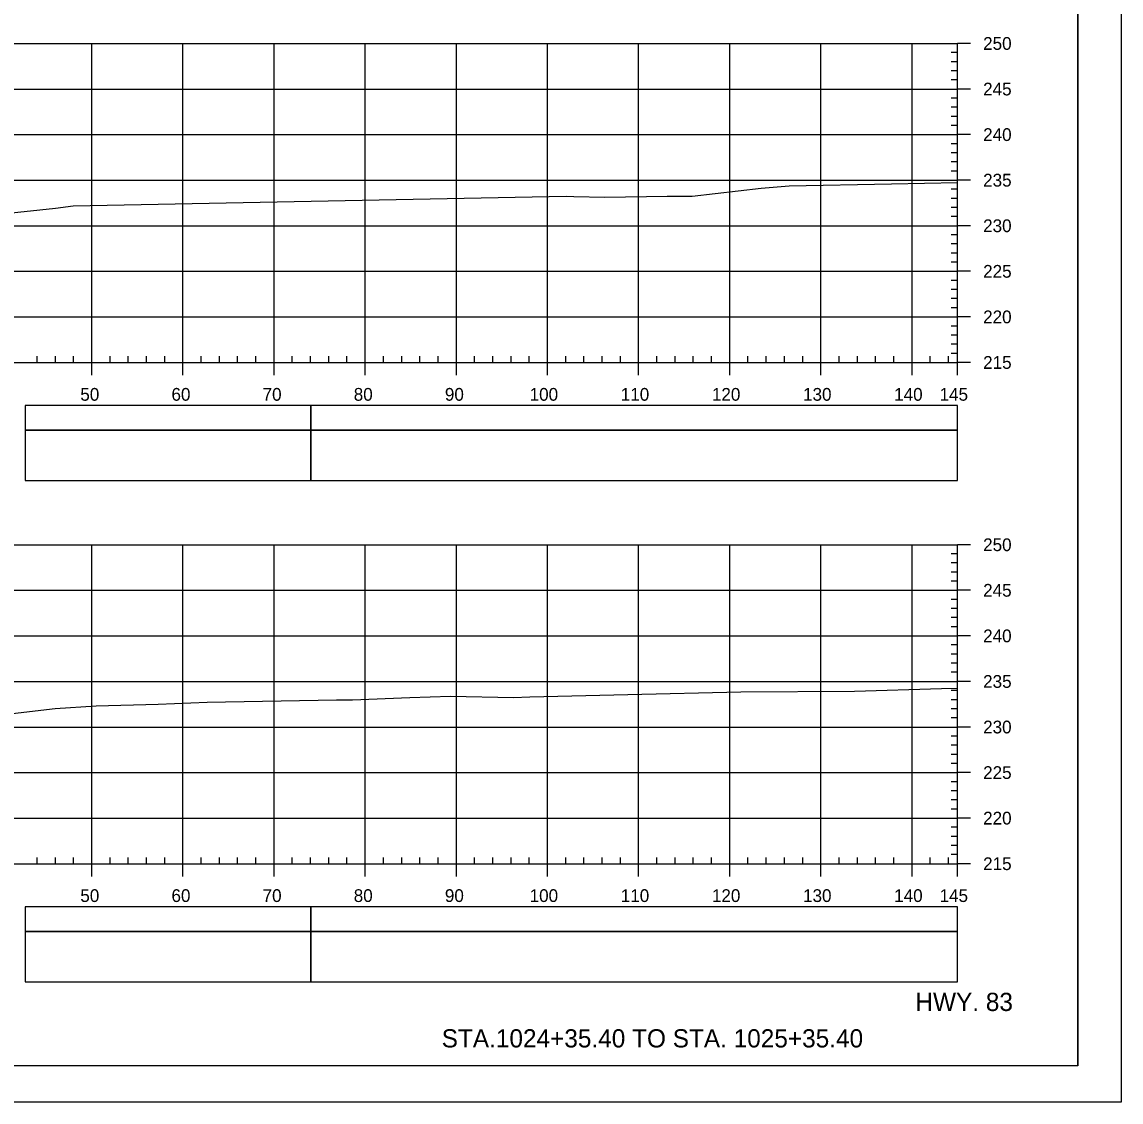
# Model space of a CAD drawing. Extents: x 1386544 to 1388153, y 379785 to 390999.
# Drawn here: x 1387408.4 to 1387529, y 383376.8 to 383495.3 of the extents above; entities that cross this region are included whole.
import ezdxf

# ---------------------------------------------------------------- set-up
doc = ezdxf.new("R2010")
doc.units = 0
for name, color, linetype in [('R_Axis', 7, 'Continuous'), ('R_Axis Annot', 7, 'Continuous'), ('R_Border', 7, 'Continuous'), ('R_Draft', 7, 'Continuous'), ('R_Exist Surface', 7, 'Continuous'), ('R_Grid', 7, 'Continuous'), ('R_No Plot', 7, 'Continuous'), ('R_Striping', 7, 'Continuous')]:
    doc.layers.add(name, color=color, linetype=linetype)

msp = doc.modelspace()

# ---------------------------------------------------------------- linework, layer by layer
at = {"layer": 'R_Axis'}
for p, q in [((1387511.04, 383457.91), (1387511.04, 383492.91)), ((1387512.44, 383492.91), (1387511.04, 383492.91)), ((1387511.04, 383491.91), (1387510.34, 383491.91)), ((1387511.04, 383490.91), (1387510.34, 383490.91)), ((1387511.04, 383489.91), (1387510.34, 383489.91)), ((1387511.04, 383488.91), (1387510.34, 383488.91)), ((1387512.44, 383487.91), (1387511.04, 383487.91)), ((1387511.04, 383486.91), (1387510.34, 383486.91)), ((1387511.04, 383485.91), (1387510.34, 383485.91)), ((1387511.04, 383484.91), (1387510.34, 383484.91)), ((1387511.04, 383483.91), (1387510.34, 383483.91)), ((1387512.44, 383482.91), (1387511.04, 383482.91)), ((1387511.04, 383481.91), (1387510.34, 383481.91)), ((1387511.04, 383480.91), (1387510.34, 383480.91)), ((1387511.04, 383479.91), (1387510.34, 383479.91)), ((1387511.04, 383478.91), (1387510.34, 383478.91)), ((1387511.04, 383476.91), (1387510.34, 383476.91)), ((1387512.44, 383477.91), (1387511.04, 383477.91)), ((1387511.04, 383475.91), (1387510.34, 383475.91)), ((1387511.04, 383474.91), (1387510.34, 383474.91)), ((1387511.04, 383473.91), (1387510.34, 383473.91)), ((1387512.44, 383472.91), (1387511.04, 383472.91)), ((1387511.04, 383471.91), (1387510.34, 383471.91)), ((1387511.04, 383470.91), (1387510.34, 383470.91)), ((1387511.04, 383469.91), (1387510.34, 383469.91)), ((1387511.04, 383468.91), (1387510.34, 383468.91)), ((1387512.44, 383467.91), (1387511.04, 383467.91)), ((1387511.04, 383466.91), (1387510.34, 383466.91)), ((1387511.04, 383465.91), (1387510.34, 383465.91)), ((1387511.04, 383464.91), (1387510.34, 383464.91)), ((1387511.04, 383463.91), (1387510.34, 383463.91)), ((1387512.44, 383462.91), (1387511.04, 383462.91)), ((1387511.04, 383461.91), (1387510.34, 383461.91)), ((1387511.04, 383460.91), (1387510.34, 383460.91)), ((1387511.04, 383459.91), (1387510.34, 383459.91)), ((1387511.04, 383458.91), (1387510.34, 383458.91)), ((1387221.04, 383457.91), (1387511.04, 383457.91)), ((1387410.04, 383457.91), (1387410.04, 383458.61)), ((1387412.04, 383457.91), (1387412.04, 383458.61)), ((1387414.04, 383457.91), (1387414.04, 383458.61)), ((1387416.04, 383456.51), (1387416.04, 383457.91)), ((1387418.04, 383457.91), (1387418.04, 383458.61)), ((1387420.04, 383457.91), (1387420.04, 383458.61)), ((1387422.04, 383457.91), (1387422.04, 383458.61)), ((1387424.04, 383457.91), (1387424.04, 383458.61)), ((1387426.04, 383456.51), (1387426.04, 383457.91)), ((1387428.04, 383457.91), (1387428.04, 383458.61)), ((1387430.04, 383457.91), (1387430.04, 383458.61)), ((1387432.04, 383457.91), (1387432.04, 383458.61)), ((1387434.04, 383457.91), (1387434.04, 383458.61)), ((1387436.04, 383456.51), (1387436.04, 383457.91)), ((1387438.04, 383457.91), (1387438.04, 383458.61)), ((1387440.04, 383457.91), (1387440.04, 383458.61)), ((1387442.04, 383457.91), (1387442.04, 383458.61)), ((1387444.04, 383457.91), (1387444.04, 383458.61)), ((1387446.04, 383456.51), (1387446.04, 383457.91)), ((1387448.04, 383457.91), (1387448.04, 383458.61)), ((1387450.04, 383457.91), (1387450.04, 383458.61)), ((1387452.04, 383457.91), (1387452.04, 383458.61)), ((1387454.04, 383457.91), (1387454.04, 383458.61)), ((1387456.04, 383456.51), (1387456.04, 383457.91)), ((1387458.04, 383457.91), (1387458.04, 383458.61)), ((1387460.04, 383457.91), (1387460.04, 383458.61)), ((1387462.04, 383457.91), (1387462.04, 383458.61)), ((1387464.04, 383457.91), (1387464.04, 383458.61)), ((1387466.04, 383456.51), (1387466.04, 383457.91)), ((1387468.04, 383457.91), (1387468.04, 383458.61)), ((1387470.04, 383457.91), (1387470.04, 383458.61)), ((1387472.04, 383457.91), (1387472.04, 383458.61)), ((1387474.04, 383457.91), (1387474.04, 383458.61)), ((1387476.04, 383456.51), (1387476.04, 383457.91)), ((1387478.04, 383457.91), (1387478.04, 383458.61)), ((1387480.04, 383457.91), (1387480.04, 383458.61)), ((1387482.04, 383457.91), (1387482.04, 383458.61)), ((1387484.04, 383457.91), (1387484.04, 383458.61)), ((1387486.04, 383456.51), (1387486.04, 383457.91)), ((1387488.04, 383457.91), (1387488.04, 383458.61)), ((1387490.04, 383457.91), (1387490.04, 383458.61)), ((1387492.04, 383457.91), (1387492.04, 383458.61)), ((1387494.04, 383457.91), (1387494.04, 383458.61)), ((1387496.04, 383456.51), (1387496.04, 383457.91)), ((1387498.04, 383457.91), (1387498.04, 383458.61)), ((1387500.04, 383457.91), (1387500.04, 383458.61)), ((1387502.04, 383457.91), (1387502.04, 383458.61)), ((1387504.04, 383457.91), (1387504.04, 383458.61)), ((1387506.04, 383456.51), (1387506.04, 383457.91)), ((1387508.04, 383457.91), (1387508.04, 383458.61)), ((1387510.04, 383457.91), (1387510.04, 383458.61)), ((1387511.04, 383456.51), (1387511.04, 383457.91)), ((1387512.44, 383457.91), (1387511.04, 383457.91)), ((1387511.04, 383402.91), (1387511.04, 383437.91)), ((1387512.44, 383437.91), (1387511.04, 383437.91)), ((1387511.04, 383436.91), (1387510.34, 383436.91)), ((1387511.04, 383435.91), (1387510.34, 383435.91)), ((1387511.04, 383434.91), (1387510.34, 383434.91)), ((1387511.04, 383433.91), (1387510.34, 383433.91)), ((1387512.44, 383432.91), (1387511.04, 383432.91)), ((1387511.04, 383431.91), (1387510.34, 383431.91)), ((1387511.04, 383430.91), (1387510.34, 383430.91)), ((1387511.04, 383429.91), (1387510.34, 383429.91)), ((1387511.04, 383428.91), (1387510.34, 383428.91)), ((1387512.44, 383427.91), (1387511.04, 383427.91)), ((1387511.04, 383426.91), (1387510.34, 383426.91)), ((1387511.04, 383425.91), (1387510.34, 383425.91)), ((1387511.04, 383424.91), (1387510.34, 383424.91)), ((1387511.04, 383423.91), (1387510.34, 383423.91)), ((1387512.44, 383422.91), (1387511.04, 383422.91)), ((1387511.04, 383421.91), (1387510.34, 383421.91)), ((1387511.04, 383420.91), (1387510.34, 383420.91)), ((1387511.04, 383419.91), (1387510.34, 383419.91)), ((1387511.04, 383418.91), (1387510.34, 383418.91)), ((1387512.44, 383417.91), (1387511.04, 383417.91)), ((1387511.04, 383416.91), (1387510.34, 383416.91)), ((1387511.04, 383415.91), (1387510.34, 383415.91)), ((1387511.04, 383414.91), (1387510.34, 383414.91)), ((1387511.04, 383413.91), (1387510.34, 383413.91)), ((1387512.44, 383412.91), (1387511.04, 383412.91)), ((1387511.04, 383411.91), (1387510.34, 383411.91)), ((1387511.04, 383410.91), (1387510.34, 383410.91)), ((1387511.04, 383409.91), (1387510.34, 383409.91)), ((1387511.04, 383408.91), (1387510.34, 383408.91)), ((1387511.04, 383406.91), (1387510.34, 383406.91)), ((1387512.44, 383407.91), (1387511.04, 383407.91)), ((1387511.04, 383405.91), (1387510.34, 383405.91)), ((1387511.04, 383404.91), (1387510.34, 383404.91)), ((1387410.04, 383402.91), (1387410.04, 383403.61)), ((1387412.04, 383402.91), (1387412.04, 383403.61)), ((1387414.04, 383402.91), (1387414.04, 383403.61)), ((1387418.04, 383402.91), (1387418.04, 383403.61)), ((1387420.04, 383402.91), (1387420.04, 383403.61)), ((1387422.04, 383402.91), (1387422.04, 383403.61)), ((1387424.04, 383402.91), (1387424.04, 383403.61)), ((1387428.04, 383402.91), (1387428.04, 383403.61)), ((1387430.04, 383402.91), (1387430.04, 383403.61)), ((1387432.04, 383402.91), (1387432.04, 383403.61)), ((1387434.04, 383402.91), (1387434.04, 383403.61)), ((1387438.04, 383402.91), (1387438.04, 383403.61)), ((1387440.04, 383402.91), (1387440.04, 383403.61)), ((1387442.04, 383402.91), (1387442.04, 383403.61)), ((1387444.04, 383402.91), (1387444.04, 383403.61)), ((1387448.04, 383402.91), (1387448.04, 383403.61)), ((1387450.04, 383402.91), (1387450.04, 383403.61)), ((1387452.04, 383402.91), (1387452.04, 383403.61)), ((1387454.04, 383402.91), (1387454.04, 383403.61)), ((1387458.04, 383402.91), (1387458.04, 383403.61)), ((1387460.04, 383402.91), (1387460.04, 383403.61)), ((1387462.04, 383402.91), (1387462.04, 383403.61)), ((1387464.04, 383402.91), (1387464.04, 383403.61)), ((1387468.04, 383402.91), (1387468.04, 383403.61)), ((1387470.04, 383402.91), (1387470.04, 383403.61)), ((1387472.04, 383402.91), (1387472.04, 383403.61)), ((1387474.04, 383402.91), (1387474.04, 383403.61)), ((1387478.04, 383402.91), (1387478.04, 383403.61)), ((1387480.04, 383402.91), (1387480.04, 383403.61)), ((1387482.04, 383402.91), (1387482.04, 383403.61)), ((1387484.04, 383402.91), (1387484.04, 383403.61)), ((1387488.04, 383402.91), (1387488.04, 383403.61)), ((1387490.04, 383402.91), (1387490.04, 383403.61)), ((1387492.04, 383402.91), (1387492.04, 383403.61)), ((1387494.04, 383402.91), (1387494.04, 383403.61)), ((1387498.04, 383402.91), (1387498.04, 383403.61)), ((1387500.04, 383402.91), (1387500.04, 383403.61)), ((1387502.04, 383402.91), (1387502.04, 383403.61)), ((1387504.04, 383402.91), (1387504.04, 383403.61)), ((1387508.04, 383402.91), (1387508.04, 383403.61)), ((1387510.04, 383402.91), (1387510.04, 383403.61)), ((1387511.04, 383403.91), (1387510.34, 383403.91)), ((1387221.04, 383402.91), (1387511.04, 383402.91)), ((1387416.04, 383401.51), (1387416.04, 383402.91)), ((1387426.04, 383401.51), (1387426.04, 383402.91)), ((1387436.04, 383401.51), (1387436.04, 383402.91)), ((1387446.04, 383401.51), (1387446.04, 383402.91)), ((1387456.04, 383401.51), (1387456.04, 383402.91)), ((1387466.04, 383401.51), (1387466.04, 383402.91)), ((1387476.04, 383401.51), (1387476.04, 383402.91)), ((1387486.04, 383401.51), (1387486.04, 383402.91)), ((1387496.04, 383401.51), (1387496.04, 383402.91)), ((1387506.04, 383401.51), (1387506.04, 383402.91)), ((1387511.04, 383401.51), (1387511.04, 383402.91)), ((1387512.44, 383402.91), (1387511.04, 383402.91))]:
    msp.add_line(p, q, dxfattribs=at)
at = {"layer": 'R_Axis Annot'}
for points in [[(1387440.06, 383450.47), (1387511.04, 383450.47), (1387511.04, 383453.18), (1387440.06, 383453.18)], [(1387440.06, 383444.94), (1387511.04, 383444.94), (1387511.04, 383450.47), (1387440.06, 383450.47)], [(1387440.06, 383395.47), (1387511.04, 383395.47), (1387511.04, 383398.18), (1387440.06, 383398.18)], [(1387440.06, 383389.94), (1387511.04, 383389.94), (1387511.04, 383395.47), (1387440.06, 383395.47)]]:
    msp.add_lwpolyline(points, close=True, dxfattribs=at)
at = {"layer": 'R_Border'}
for q in [(1387524.22, 383586.21), (1387208.04, 383380.75)]:
    msp.add_line((1387524.22, 383380.75), q, dxfattribs=at)
at = {"layer": 'R_Exist Surface'}
for points in [[(1387468.09, 383476.15), (1387468.93, 383476.11), (1387472.33, 383476.04), (1387479.16, 383476.14), (1387481.92, 383476.15), (1387489.48, 383477.02), (1387492.55, 383477.29), (1387503.79, 383477.5), (1387511.04, 383477.66)], [(1387406.21, 383474.22), (1387412.04, 383474.84), (1387414, 383475.09), (1387468.09, 383476.15)], [(1387404.81, 383419.09), (1387412.03, 383419.93), (1387416.53, 383420.22), (1387423.32, 383420.43), (1387428.68, 383420.65), (1387442.9, 383420.89), (1387444.66, 383420.91), (1387450.94, 383421.14), (1387455.4, 383421.31), (1387462.31, 383421.16), (1387464.11, 383421.23), (1387474.85, 383421.47), (1387487.27, 383421.78), (1387499.73, 383421.84), (1387509.29, 383422.15), (1387511.04, 383422.18)]]:
    msp.add_lwpolyline(points, dxfattribs=at)
at = {"layer": 'R_Grid'}
for p, q in [((1387221.04, 383492.91), (1387511.04, 383492.91)), ((1387221.04, 383492.91), (1387511.04, 383492.91)), ((1387416.04, 383457.91), (1387416.04, 383492.91)), ((1387416.04, 383457.91), (1387416.04, 383492.91)), ((1387426.04, 383457.91), (1387426.04, 383492.91)), ((1387426.04, 383457.91), (1387426.04, 383492.91)), ((1387436.04, 383457.91), (1387436.04, 383492.91)), ((1387436.04, 383457.91), (1387436.04, 383492.91)), ((1387446.04, 383457.91), (1387446.04, 383492.91)), ((1387446.04, 383457.91), (1387446.04, 383492.91)), ((1387456.04, 383457.91), (1387456.04, 383492.91)), ((1387456.04, 383457.91), (1387456.04, 383492.91)), ((1387466.04, 383457.91), (1387466.04, 383492.91)), ((1387466.04, 383457.91), (1387466.04, 383492.91)), ((1387476.04, 383457.91), (1387476.04, 383492.91)), ((1387476.04, 383457.91), (1387476.04, 383492.91)), ((1387486.04, 383457.91), (1387486.04, 383492.91)), ((1387486.04, 383457.91), (1387486.04, 383492.91)), ((1387496.04, 383457.91), (1387496.04, 383492.91)), ((1387496.04, 383457.91), (1387496.04, 383492.91)), ((1387506.04, 383457.91), (1387506.04, 383492.91)), ((1387506.04, 383457.91), (1387506.04, 383492.91)), ((1387511.04, 383457.91), (1387511.04, 383492.91)), ((1387511.04, 383457.91), (1387511.04, 383492.91)), ((1387221.04, 383487.91), (1387511.04, 383487.91)), ((1387221.04, 383487.91), (1387511.04, 383487.91)), ((1387221.04, 383482.91), (1387511.04, 383482.91)), ((1387221.04, 383482.91), (1387511.04, 383482.91)), ((1387221.04, 383477.91), (1387511.04, 383477.91)), ((1387221.04, 383477.91), (1387511.04, 383477.91)), ((1387221.04, 383472.91), (1387511.04, 383472.91)), ((1387221.04, 383472.91), (1387511.04, 383472.91)), ((1387221.04, 383467.91), (1387511.04, 383467.91)), ((1387221.04, 383467.91), (1387511.04, 383467.91)), ((1387221.04, 383462.91), (1387511.04, 383462.91)), ((1387221.04, 383462.91), (1387511.04, 383462.91)), ((1387221.04, 383457.91), (1387511.04, 383457.91)), ((1387221.04, 383457.91), (1387511.04, 383457.91)), ((1387221.04, 383437.91), (1387511.04, 383437.91)), ((1387416.04, 383402.91), (1387416.04, 383437.91)), ((1387426.04, 383402.91), (1387426.04, 383437.91)), ((1387436.04, 383402.91), (1387436.04, 383437.91)), ((1387446.04, 383402.91), (1387446.04, 383437.91)), ((1387456.04, 383402.91), (1387456.04, 383437.91)), ((1387466.04, 383402.91), (1387466.04, 383437.91)), ((1387476.04, 383402.91), (1387476.04, 383437.91)), ((1387486.04, 383402.91), (1387486.04, 383437.91)), ((1387496.04, 383402.91), (1387496.04, 383437.91)), ((1387506.04, 383402.91), (1387506.04, 383437.91)), ((1387511.04, 383402.91), (1387511.04, 383437.91)), ((1387221.04, 383432.91), (1387511.04, 383432.91)), ((1387221.04, 383427.91), (1387511.04, 383427.91)), ((1387221.04, 383422.91), (1387511.04, 383422.91)), ((1387221.04, 383417.91), (1387511.04, 383417.91)), ((1387221.04, 383412.91), (1387511.04, 383412.91)), ((1387221.04, 383407.91), (1387511.04, 383407.91)), ((1387221.04, 383402.91), (1387511.04, 383402.91))]:
    msp.add_line(p, q, dxfattribs=at)
at = {"layer": 'R_No Plot'}
msp.add_line((1387195.64, 383376.77), (1387528.97, 383376.77), dxfattribs=at)
for points in [[(1387195.63, 383590.1), (1387528.97, 383590.1), (1387528.97, 383376.76), (1387195.63, 383376.76)], [(1387441.96, 383586.21), (1387461.58, 383586.21), (1387461.58, 383576.33), (1387477.69, 383576.33), (1387500.89, 383576.33), (1387500.89, 383551.99), (1387524.22, 383551.99), (1387524.22, 383380.75), (1387208.04, 383380.75), (1387208.04, 383586.21)]]:
    msp.add_lwpolyline(points, close=True, dxfattribs=at)
at = {"layer": 'R_Striping'}
for points in [[(1387408.72, 383450.47), (1387440.06, 383450.47), (1387440.06, 383453.18), (1387408.72, 383453.18)], [(1387408.72, 383444.95), (1387440.06, 383444.95), (1387440.06, 383450.47), (1387408.72, 383450.47)], [(1387408.72, 383395.47), (1387440.06, 383395.47), (1387440.06, 383398.18), (1387408.72, 383398.18)], [(1387408.72, 383389.95), (1387440.06, 383389.95), (1387440.06, 383395.47), (1387408.72, 383395.47)]]:
    msp.add_lwpolyline(points, close=True, dxfattribs=at)

# ---------------------------------------------------------------- texts
at = {"layer": 'R_Axis Annot'}
for s, p in [('250', (1387513.84, 383492.21)), ('245', (1387513.84, 383487.21)), ('240', (1387513.84, 383482.21)), ('235', (1387513.84, 383477.21)), ('230', (1387513.84, 383472.21)), ('225', (1387513.84, 383467.21)), ('220', (1387513.84, 383462.21)), ('215', (1387513.84, 383457.21)), ('50', (1387414.78, 383453.71)), ('60', (1387424.78, 383453.71)), ('70', (1387434.78, 383453.71)), ('80', (1387444.78, 383453.71)), ('90', (1387454.78, 383453.71)), ('100', (1387464.08, 383453.71)), ('110', (1387474.08, 383453.71)), ('120', (1387484.08, 383453.71)), ('130', (1387494.08, 383453.71)), ('140', (1387504.08, 383453.71)), ('145', (1387509.06, 383453.71)), ('250', (1387513.84, 383437.21)), ('245', (1387513.84, 383432.21)), ('240', (1387513.84, 383427.21)), ('235', (1387513.84, 383422.21)), ('230', (1387513.84, 383417.21)), ('225', (1387513.84, 383412.21)), ('220', (1387513.84, 383407.21)), ('215', (1387513.84, 383402.21)), ('50', (1387414.78, 383398.71)), ('60', (1387424.78, 383398.71)), ('70', (1387434.78, 383398.71)), ('80', (1387444.78, 383398.71)), ('90', (1387454.78, 383398.71)), ('100', (1387464.08, 383398.71)), ('110', (1387474.08, 383398.71)), ('120', (1387484.08, 383398.71)), ('130', (1387494.08, 383398.71)), ('140', (1387504.08, 383398.71)), ('145', (1387509.06, 383398.71))]:
    msp.add_text(s, height=1.4, dxfattribs=at).set_placement(p)
at = {"layer": 'R_Draft'}
for s, p in [('HWY. 83', (1387506.41, 383386.75)), ('STA.1024+35.40 TO STA. 1025+35.40', (1387454.43, 383382.75))]:
    msp.add_text(s, height=2, dxfattribs=at).set_placement(p)

doc.saveas('drawing.dxf')
